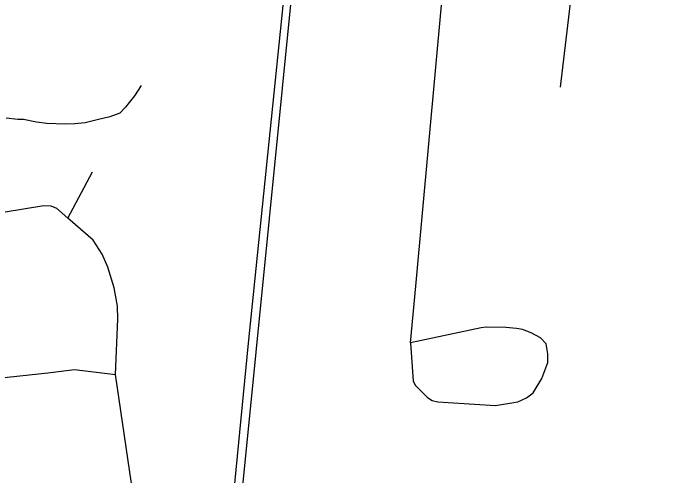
# Model space of a CAD drawing. Extents: x 0 to 34, y 0 to 22.
# Drawn here: x 2.1546 to 2.3312, y 17.8643 to 17.9903 of the extents above; entities that cross this region are included whole.
import ezdxf

# ---------------------------------------------------------------- set-up
doc = ezdxf.new("R2010")
doc.units = 0
for name, color, linetype in [('GM_X_City_Street', 7, 'Continuous'), ('GM_X_County_Road', 7, 'Continuous'), ('GM_X_Minor_River', 7, 'Continuous'), ('GM_X_Section', 7, 'Continuous'), ('GM_X_State_Shield', 7, 'Continuous')]:
    doc.layers.add(name, color=color, linetype=linetype)

msp = doc.modelspace()

# ---------------------------------------------------------------- linework, layer by layer
at = {"layer": 'GM_X_City_Street'}
msp.add_line((2.30406, 17.97013), (2.31593, 18.06928), dxfattribs=at)
for points in [[(2.2631, 17.90031), (2.26454, 17.91584), (2.2717, 17.99349), (2.28091, 18.07289), (2.28548, 18.14382), (2.28924, 18.1849), (2.29434, 18.24262), (2.30371, 18.32473)], [(2.20616, 17.76989), (2.18994, 17.77462), (2.186, 17.7768), (2.18397, 17.77951), (2.18219, 17.78345), (2.16583, 17.81984), (2.16088, 17.82851), (2.17234, 17.83129), (2.1754, 17.83236), (2.17793, 17.83535), (2.18835, 17.85203), (2.18255, 17.8917), (2.18317, 17.9068), (2.18313, 17.91032), (2.18221, 17.9153), (2.18051, 17.92102), (2.17889, 17.9245), (2.17648, 17.92834), (2.16958, 17.93439), (2.17631, 17.94697)], [(2.1, 17.7979), (2.10002, 17.79794), (2.11134, 17.81127), (2.12919, 17.83227), (2.13239, 17.83732), (2.13396, 17.84257), (2.1341, 17.8466), (2.13403, 17.849), (2.13399, 17.85021), (2.13228, 17.859), (2.12189, 17.895), (2.11759, 17.90989), (2.11765, 17.91276), (2.11808, 17.91521), (2.12201, 17.92158), (2.12488, 17.9262), (2.12748, 17.92868), (2.13057, 17.93111), (2.13402, 17.93253), (2.14128, 17.93426), (2.16301, 17.93777), (2.16493, 17.9377), (2.16649, 17.93706), (2.16958, 17.93439)], [(2.2631, 17.90031), (2.26381, 17.88987), (2.26449, 17.8887), (2.2677, 17.88541), (2.26902, 17.88459), (2.27052, 17.8842), (2.28627, 17.88328), (2.29237, 17.88428), (2.2948, 17.88534), (2.2966, 17.88666), (2.29896, 17.8906), (2.30057, 17.89493), (2.30056, 17.89735), (2.30011, 17.90008), (2.29857, 17.90167), (2.296, 17.90302), (2.29371, 17.90393), (2.29203, 17.90425), (2.28911, 17.90455), (2.28378, 17.90465), (2.28235, 17.90447), (2.2631, 17.90031)], [(2.12189, 17.895), (2.13981, 17.89172), (2.15042, 17.89072), (2.16413, 17.89212), (2.17137, 17.8931), (2.18255, 17.8917)]]:
    msp.add_lwpolyline(points, dxfattribs=at)
at = {"layer": 'GM_X_County_Road'}
msp.add_lwpolyline([(2.19895, 17.69709), (2.20505, 17.75867), (2.20616, 17.76989), (2.21386, 17.8489), (2.21885, 17.9002), (2.22832, 17.99234), (2.22901, 17.99913)], dxfattribs=at)
at = {"layer": 'GM_X_Minor_River'}
msp.add_lwpolyline([(2.18953, 17.97055), (2.18771, 17.96777), (2.18631, 17.96593), (2.1853, 17.96464), (2.18372, 17.963), (2.18102, 17.96197), (2.17757, 17.96116), (2.17431, 17.96035), (2.17144, 17.96009), (2.16878, 17.96001), (2.16385, 17.96021), (2.16101, 17.96052), (2.15743, 17.96124), (2.15591, 17.9613), (2.15269, 17.96162)], dxfattribs=at)
at = {"layer": 'GM_X_Section'}
msp.add_lwpolyline([(2.23892, 18.07747), (2.7454, 18.02721), (2.69316, 17.52707), (2.18871, 17.57504)], close=True, dxfattribs=at)
at = {"layer": 'GM_X_State_Shield'}
msp.add_lwpolyline([(2.1, 18.08997), (2.1, 17.58347), (2.18871, 17.57504), (2.23892, 18.07747)], close=True, dxfattribs=at)

doc.saveas('drawing.dxf')
